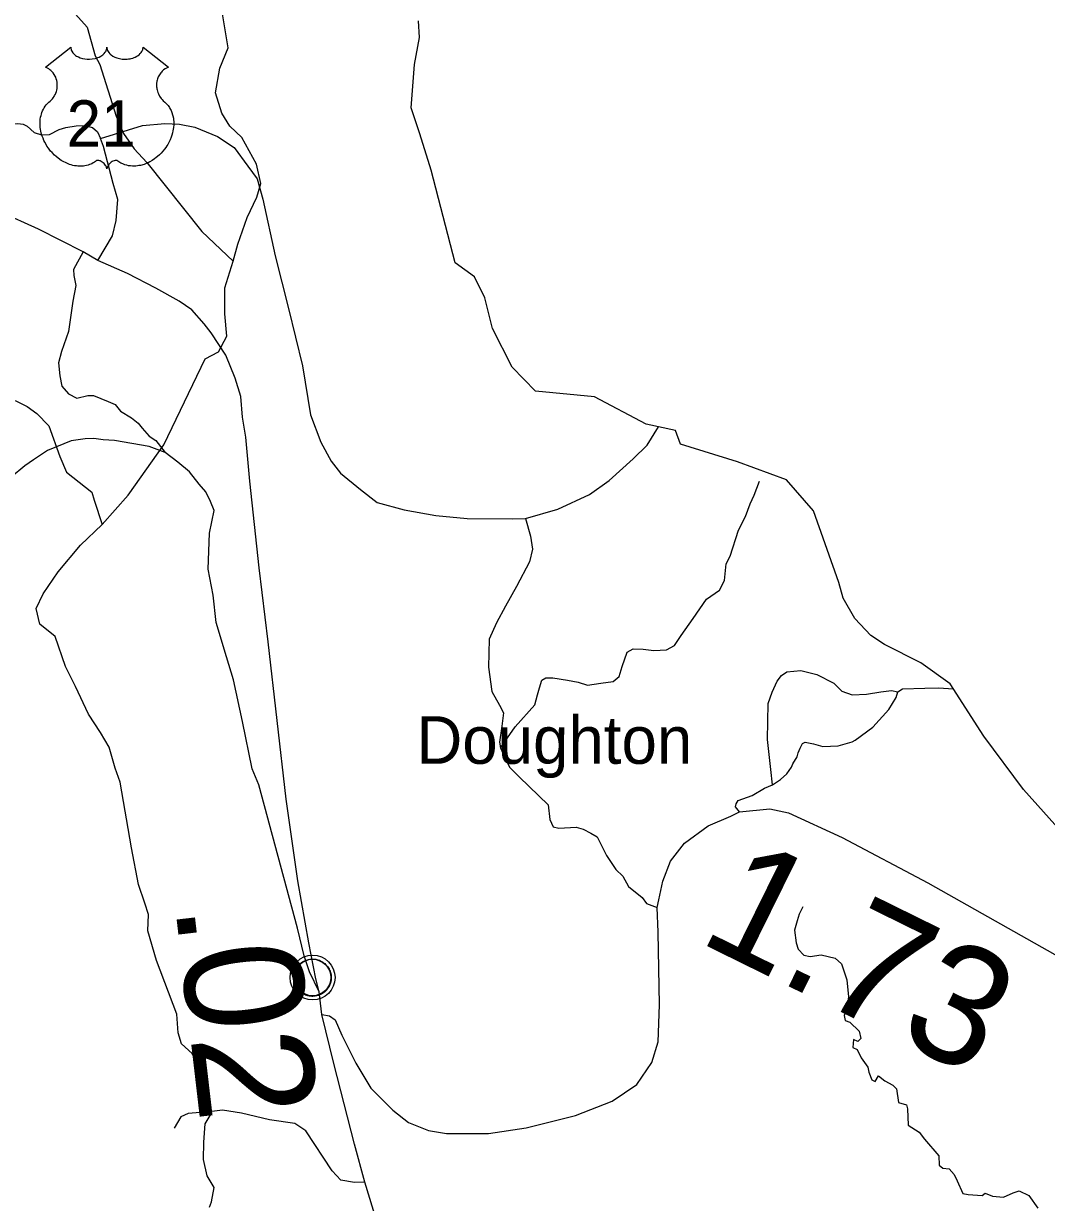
# Model space of a CAD drawing. Extents: x 1248089 to 1457196, y 820910 to 988753.
# Drawn here: x 1422225 to 1426524, y 961120 to 966079 of the extents above; entities that cross this region are included whole.
import ezdxf

# ---------------------------------------------------------------- set-up
doc = ezdxf.new("R2010")
doc.units = 0
for name, color, linetype in [('Exist Boundary Political CountyLine', 7, 'Continuous'), ('Exist Civil Demographics Community CELL', 7, 'Continuous'), ('Exist Civil Demographics Community Label', 7, 'Continuous'), ('Exist Hydrographic Misc Water Feature', 7, 'Continuous'), ('Exist Hydrographic River Shore', 7, 'Continuous'), ('Exist Road Non-System Type 51', 7, 'Continuous'), ('Exist Road Primary US Attributed', 7, 'Continuous'), ('Exist Road Primary US Mileage Hundredths English Label', 7, 'Continuous'), ('Exist Road Primary US Shield Number Label', 7, 'Continuous'), ('Exist Road Secondary Type 51 Attributed', 7, 'Continuous'), ('Prop GRAU CAT1 Cell', 7, 'Continuous'), ('Prop Horizontal Alignment Direction Label', 7, 'Continuous')]:
    doc.layers.add(name, color=color, linetype=linetype)

msp = doc.modelspace()

# ---------------------------------------------------------------- linework, layer by layer
at = {"layer": 'Exist Boundary Political CountyLine'}
msp.add_lwpolyline([(1426595.9, 962669.3), (1426428.3, 962856.9), (1426260.8, 963082.3), (1426119.4, 963301.9), (1425996.1, 963390.8), (1425843.1, 963466.6), (1425786.1, 963505.5), (1425719.1, 963576.6), (1425669.4, 963662.1), (1425652.1, 963728.7), (1425545.1, 964028.9), (1425431.1, 964159.8), (1425226.1, 964235.5), (1424986.1, 964309.9), (1424965.1, 964367.2), (1424842.1, 964394.4), (1424624.1, 964509.2), (1424376.1, 964533.3), (1424278.1, 964633.4), (1424195.1, 964796.7), (1424163.1, 964924.7), (1424120.1, 965013.2), (1424038.1, 965072.5), (1423938.1, 965461.9), (1423890.1, 965615.7), (1423853.1, 965724.6), (1423868.1, 965906.2), (1423888.1, 966019.9), (1423885.1, 966090.7)], dxfattribs=at)
at = {"layer": 'Exist Civil Demographics Community CELL'}
msp.add_lwpolyline([(1423361.8, 962078.7), (1423362.8, 962084.3), (1423364.6, 962090.9), (1423367.5, 962098.1), (1423370.4, 962103.8), (1423373.7, 962109.5), (1423377.5, 962114.7), (1423381.5, 962119), (1423386, 962123.6), (1423391.6, 962128.2), (1423397, 962131.9), (1423401.9, 962134.7), (1423406.9, 962137.2), (1423412.4, 962139.5), (1423418, 962141.3), (1423422.4, 962142.5), (1423427.2, 962143.2), (1423431.3, 962143.9), (1423437.7, 962144.2), (1423442.1, 962144.1), (1423447.8, 962143.8), (1423452.7, 962143.1), (1423457.6, 962142.1), (1423462.6, 962140.7), (1423467.8, 962138.8), (1423474.4, 962135.8), (1423480.7, 962132.3), (1423485.8, 962128.8), (1423490.9, 962124.8), (1423494.2, 962121.6), (1423498.4, 962117.3), (1423502.2, 962112.6), (1423505.3, 962108), (1423508.4, 962103), (1423510.9, 962097.8), (1423512.9, 962092.8), (1423514.5, 962087.8), (1423515.8, 962083.2), (1423516.9, 962077.1), (1423517.5, 962072.4), (1423517.7, 962066.4), (1423517.6, 962060.6), (1423517, 962055), (1423516.1, 962049.5), (1423514.4, 962043.3), (1423512.5, 962037.5), (1423510.2, 962032.4), (1423507.1, 962026.4), (1423503.8, 962021.1), (1423500.3, 962016.4), (1423496.1, 962011.7), (1423490.8, 962006.7), (1423485.8, 962002.6), (1423480.8, 961999.1), (1423476.5, 961996.6), (1423469.7, 961993.4), (1423462.5, 961990.7), (1423456.6, 961989.2), (1423450, 961987.9), (1423445.5, 961987.4), (1423441, 961987.2), (1423435.5, 961987.2), (1423431.2, 961987.6), (1423425.5, 961988.3), (1423419.6, 961989.6), (1423415, 961990.9), (1423409.9, 961992.8), (1423405.3, 961994.8), (1423401.4, 961997), (1423394.6, 962001.1), (1423389, 962005.4), (1423384.1, 962009.9), (1423379.6, 962014.7), (1423376.4, 962018.7), (1423373.4, 962022.9), (1423369.4, 962030), (1423367.6, 962033.5), (1423365.9, 962037.5), (1423363.3, 962045.7), (1423361.8, 962052.8), (1423361.1, 962057.9), (1423360.8, 962064.2), (1423360.7, 962068.9), (1423361.3, 962075.4)], close=True, dxfattribs=at)
for centre, radius in [((1423439.4, 962066.3), 94.3), ((1423439.1, 962066.6), 76.7)]:
    msp.add_circle(centre, radius, dxfattribs=at)
at = {"layer": 'Exist Hydrographic Misc Water Feature'}
for points in [[(1422328.9, 966245.6), (1422491.4, 966064.3), (1422525, 965943.6), (1422544.4, 965907.1), (1422614.2, 965689.7), (1422644.8, 965617), (1422689.5, 965552.1), (1422742.5, 965495), (1422973.1, 965204.4), (1423105.7, 965080.1)], [(1422188.5, 964493.2), (1422240.1, 964468.1), (1422279.7, 964439.4), (1422330.5, 964386.3), (1422376.2, 964257.3), (1422404.9, 964192.7), (1422511.3, 964108.6), (1422521.7, 964074.6), (1422554.9, 963972.6)], [(1425500, 962363.4), (1425484, 962333.1), (1425476.9, 962304.6), (1425464.4, 962265.4), (1425471.5, 962211.9), (1425480.4, 962185.2), (1425503.6, 962160.3), (1425530.3, 962154.9), (1425576.5, 962162.1), (1425635.3, 962147.8), (1425662, 962124.7), (1425685.1, 962057), (1425692.2, 961985.7), (1425685.1, 961930.5), (1425674.4, 961907.3), (1425678, 961886), (1425697.6, 961878.8), (1425736.7, 961841.4), (1425743.9, 961809.4), (1425731.4, 961796.9), (1425713.6, 961805.8), (1425710, 961772), (1425727.8, 961763.1), (1425745.6, 961729.2), (1425774, 961689.1), (1425777.6, 961667.8), (1425790.1, 961635.7), (1425804.3, 961628.6), (1425818.5, 961653.5), (1425845.2, 961632.1), (1425879, 961614.3), (1425893.3, 961598.3), (1425902.2, 961541.3), (1425936, 961530.6), (1425939.6, 961514.6), (1425943.1, 961445.1), (1425989.4, 961416.6), (1426010.8, 961386.3), (1426071.3, 961316.8), (1426072.6, 961276.6), (1426088.6, 961264.2), (1426115.3, 961262.4), (1426136.7, 961237.4), (1426149.1, 961210.7), (1426172.3, 961157.3), (1426195.4, 961153.7), (1426254.1, 961150.2), (1426266.6, 961159.1), (1426296.9, 961146.6), (1426343.1, 961143), (1426384.1, 961160.9), (1426409, 961169.8), (1426449.9, 961150.2), (1426487.3, 961096.7)]]:
    msp.add_lwpolyline(points, dxfattribs=at)
at = {"layer": 'Exist Hydrographic River Shore'}
msp.add_lwpolyline([(1423005.8, 961100), (1423014.7, 961123.1), (1423025.4, 961183.7), (1422996.9, 961231.8), (1422980.9, 961301.2), (1422982.7, 961374.3), (1422988, 961450.9), (1423013, 961493.6), (1423005.8, 961573.8), (1422961.3, 961700.3), (1422932.9, 961746.6), (1422888.4, 961787.5), (1422874.6, 961834.1), (1422869.3, 961912.4), (1422783.8, 962138.7), (1422746.5, 962263.4), (1422750, 962331), (1422734, 962379.1), (1422707.3, 962457.5), (1422678.8, 962612.5), (1422630.9, 962888.6), (1422609.6, 962947.4), (1422584.6, 963034.7), (1422547.3, 963097), (1422497.4, 963173.6), (1422442.3, 963291.2), (1422401.3, 963374.9), (1422356.8, 963501.4), (1422293.3, 963552.2), (1422277.3, 963618.1), (1422307.5, 963680.4), (1422369.8, 963773.1), (1422464.2, 963885.3), (1422554.9, 963972.6), (1422663.5, 964095.5), (1422814.1, 964306.7), (1422988.2, 964668.6), (1423043.4, 964698.9), (1423079, 964764.8), (1423070.1, 964857.4), (1423070.1, 964967.9), (1423105.7, 965080.1), (1423125.3, 965151.3), (1423164.5, 965263.6), (1423205.4, 965349.1), (1423221.4, 965406.1), (1423203.6, 965488), (1423141.3, 965600.2), (1423091.6, 965647.2), (1423057.8, 965702.4), (1423031.1, 965787.9), (1423048.9, 965891.3), (1423084.5, 965976.8), (1423061.3, 966119.3)], dxfattribs=at)
at = {"layer": 'Exist Road Non-System Type 51'}
for points in [[(1421709, 966082), (1421789.2, 966022.9), (1421881.5, 965940.2), (1421923.6, 965900.7), (1421971.9, 965845), (1422012, 965793.3), (1422077.1, 965708), (1422103.6, 965682.8), (1422136.2, 965664.5), (1422164.1, 965657), (1422200.1, 965658.3), (1422223.2, 965655.6), (1422240.2, 965648.1), (1422269.5, 965620.9), (1422300.1, 965611.4), (1422333.4, 965612.8), (1422373.7, 965633.4), (1422401.6, 965642.2), (1422445.1, 965648.4), (1422482.5, 965649.7), (1422514.4, 965641.5), (1422534.8, 965623.2), (1422547.6, 965595.9)], [(1422547.6, 965595.9), (1422725, 965650.4), (1422818.2, 965658), (1422879.3, 965656.5), (1422945, 965642.7), (1423039.7, 965604.5), (1423110, 965557.1), (1423166.5, 965479.1), (1423206.2, 965425.6), (1423230.7, 965340), (1423282, 965102.1), (1423338.5, 964880.4), (1423396.4, 964639.4), (1423430, 964433), (1423474.1, 964317.7), (1423516.9, 964238.2), (1423556.6, 964187.7), (1423640.7, 964118.9), (1423710.9, 964063.9), (1423824, 964033.3), (1423956.9, 964010.3), (1424089.6, 963997), (1424279, 963995.5), (1424334, 963997), (1424470, 964036.7), (1424602.9, 964097.9), (1424685.5, 964157.5), (1424787.2, 964247.5), (1424845.2, 964305.6), (1424892.8, 964383.2)], [(1422537, 965082.2), (1422598, 965186.1), (1422613.3, 965250.3), (1422620.9, 965339), (1422601.1, 965406.3), (1422559.8, 965562.2), (1422547.6, 965595.9)], [(1422474.4, 965118.9), (1422434.7, 965044), (1422436.2, 965019.5), (1422443.8, 964976.7), (1422431.6, 964911), (1422413.3, 964784.1), (1422384.3, 964699.5), (1422370.6, 964652.1), (1422376.7, 964597.1), (1422385.8, 964554.3), (1422413.3, 964522.2), (1422448.5, 964503.8), (1422494.3, 964514.5), (1422518.8, 964514.5), (1422579.9, 964490), (1422608.9, 964476.3), (1422631.8, 964448.8), (1422677.7, 964421.2), (1422706.7, 964398.3), (1422723.5, 964376.9), (1422752.5, 964343.3), (1422780, 964324.9), (1422819.1, 964274.4)], [(1424229.4, 963032.6), (1424290.4, 963121), (1424372.9, 963212.8), (1424385.1, 963255.6), (1424392.8, 963284.6), (1424403.5, 963316.7), (1424420.3, 963327.4), (1424449.3, 963327.4), (1424510.4, 963316.7), (1424556.3, 963309.1), (1424594.5, 963296.8), (1424651, 963304.5), (1424702.9, 963312.1), (1424727.4, 963332), (1424741.1, 963374.8), (1424761, 963434.5), (1424786.7, 963449.2), (1424829.5, 963447.6), (1424873.8, 963441.5), (1424927.2, 963444.6), (1424960.8, 963462.9), (1424988.3, 963505.7), (1425038.8, 963576.1), (1425095.3, 963658.6), (1425150.3, 963695.3), (1425170.2, 963736.6), (1425173.2, 963764.1), (1425177.8, 963806.9), (1425194.6, 963839), (1425229.8, 963947.6), (1425258.8, 964005.7), (1425278.6, 964059.2), (1425295.4, 964095.9), (1425318.4, 964154)], [(1424334, 963997), (1424354.8, 963923.4), (1424363.9, 963868.3), (1424351.7, 963814.8), (1424296.7, 963710.8), (1424250.9, 963628.3), (1424212.7, 963557.9), (1424182.1, 963489.1), (1424179.1, 963371.4), (1424192.8, 963269), (1424224.8, 963211.5), (1424241.6, 963179.4), (1424235.5, 963124.4), (1424224.8, 963057.1), (1424229.4, 963032.6), (1424235.5, 963020.4), (1424267.6, 962951.6), (1424308.8, 962908.8), (1424429.5, 962793.1), (1424436.1, 962731.3), (1424451.3, 962700.8), (1424474.3, 962694.6), (1424547.6, 962699.2), (1424576.6, 962690.1), (1424608.7, 962673.2), (1424636.2, 962658), (1424674.4, 962580), (1424714.1, 962520.3), (1424743.2, 962492.8), (1424767.6, 962450), (1424824.1, 962402.6), (1424842.5, 962378.1), (1424888.3, 962361.3)], [(1425372.5, 962876.7), (1425365.4, 962940.9), (1425351.2, 963067.3), (1425354.7, 963218.7), (1425370.8, 963266.8), (1425392.1, 963313.1), (1425409.9, 963336.3), (1425433.1, 963352.3), (1425491.8, 963357.7), (1425559.4, 963341.6), (1425630.6, 963304.2), (1425664.5, 963270.4), (1425707.2, 963256.1), (1425767.7, 963257.9), (1425828.2, 963268.6), (1425872.7, 963274), (1425899.4, 963268.6)], [(1425233.7, 962762.7), (1425217.7, 962784.1), (1425219.5, 962796.6), (1425228.4, 962810.8), (1425287.1, 962832.2), (1425338.7, 962862.5), (1425372.5, 962876.7), (1425406.4, 962899.9), (1425433.1, 962923), (1425452.6, 962951.5), (1425458, 962965.8), (1425475.8, 962994.3), (1425481.1, 963012.1), (1425488.2, 963031.7), (1425498.9, 963051.3), (1425509.6, 963056.6), (1425545.2, 963049.5), (1425584.4, 963038.8), (1425648.4, 963040.6), (1425707.2, 963058.4), (1425719.6, 963065.5), (1425794.4, 963119), (1425862, 963193.8), (1425892.3, 963243.7), (1425899.4, 963268.6), (1425919, 963281.1), (1426013.3, 963282.9), (1426070.3, 963284.6), (1426132.9, 963281)], [(1423658.3, 961205.3), (1423615.5, 961203.8), (1423557.5, 961214.5), (1423522.3, 961252.7), (1423410.8, 961420.9), (1423364.9, 961453), (1423258, 961468.3), (1423140.4, 961495.8), (1423060.9, 961508), (1423027.3, 961505), (1422966.2, 961498.9), (1422915.8, 961494.3), (1422885.2, 961480.5), (1422857.7, 961433.1)]]:
    msp.add_lwpolyline(points, dxfattribs=at)
at = {"layer": 'Exist Road Primary US Attributed'}
for points in [[(1423467.3, 962006.9), (1423453, 962060.9), (1423423.4, 962212.9), (1423377.1, 962472.9), (1423328.8, 962817), (1423253, 963478.2), (1423215.1, 963790), (1423175.9, 964153.6), (1423158.1, 964340), (1423144.1, 964423.7), (1423138.2, 964510.3), (1423114.4, 964587.5), (1423075.3, 964684.9), (1423012.4, 964777.5), (1422984.2, 964815.6), (1422931.1, 964874.8), (1422878, 964911.9), (1422780.6, 964966.2), (1422660.9, 965028), (1422537, 965082.2), (1422474.4, 965118.9), (1422287.4, 965214.4), (1422124.9, 965286.8)], [(1423478.6, 961910.4), (1423467.3, 962006.9)], [(1424293.9, 959455.9), (1424235.2, 959612.5), (1424107.9, 959938.3), (1423907.2, 960443.7), (1423793.3, 960765.9), (1423658.3, 961205.3), (1423615.7, 961366), (1423528.8, 961704.3), (1423478.6, 961910.4)]]:
    msp.add_lwpolyline(points, dxfattribs=at)
at = {"layer": 'Exist Road Secondary Type 51 Attributed'}
for points in [[(1423467.3, 962006.9), (1423426.1, 962089.7), (1423403.4, 962158.2), (1423375.7, 962274.7), (1423213.4, 962876.3), (1423185.7, 962944.1), (1423144.5, 963142.9), (1423106.3, 963318.7), (1423077.2, 963415.1), (1423033.9, 963559.9), (1423022, 963674.2), (1423000.9, 963784.3), (1423005.5, 963935), (1423025.6, 964030.8), (1423010.2, 964069.4), (1422991, 964109.8), (1422962.7, 964141.4), (1422921.5, 964193.4), (1422872.6, 964234.7), (1422819.1, 964274.4), (1422751.9, 964300.4), (1422606.7, 964325.4), (1422558.7, 964328.3), (1422519.7, 964334.1), (1422483, 964332.5), (1422424.9, 964323.4), (1422325.6, 964283.6), (1422265.7, 964243.7), (1422229.2, 964218.3), (1422171.9, 964171.7)], [(1423478.6, 961910.4), (1423510.8, 961905.2), (1423533.9, 961887.9), (1423562.8, 961824.3), (1423620.6, 961705.7), (1423684.1, 961601.7), (1423776.6, 961509.2), (1423843, 961457.1), (1423926.8, 961422.4), (1424001.9, 961410.9), (1424178.1, 961410.9), (1424336.9, 961434), (1424544.9, 961486), (1424698, 961546.7), (1424802, 961616.1), (1424865.5, 961708.6), (1424891.5, 961795.4), (1424897.3, 961951.5), (1424891.5, 962257.9), (1424888.3, 962361.3), (1424894.4, 962393.8), (1424911.7, 962471.8), (1424943.5, 962555.7), (1425003.3, 962632), (1425101.5, 962704.3), (1425196.8, 962744.7), (1425233.7, 962762.7), (1425361.5, 962776.5), (1425439.5, 962759.2), (1425664.8, 962655.1), (1426025.8, 962464.3), (1426668.5, 962101.6)]]:
    msp.add_lwpolyline(points, dxfattribs=at)
at = {"layer": 'Prop Horizontal Alignment Direction Label'}
msp.add_lwpolyline([(1422422.6, 965979.9), (1422422.9, 965975.5), (1422424, 965970.3), (1422424.8, 965967.6), (1422427.2, 965962.5), (1422431.3, 965956.4), (1422436.9, 965950.4), (1422443.2, 965945.2), (1422447.5, 965942.4), (1422454.7, 965938.5), (1422463, 965935.1), (1422472.1, 965932.4), (1422481.5, 965930.6), (1422491.7, 965929.4), (1422501.8, 965929.2), (1422512.7, 965930.1), (1422524.8, 965932.4), (1422530.4, 965933.8), (1422536.6, 965936), (1422542.4, 965938.3), (1422548.7, 965941.7), (1422553.8, 965945), (1422557.8, 965947.9), (1422563.4, 965953.3), (1422567.9, 965958.9), (1422569.8, 965962), (1422571.4, 965965), (1422573.6, 965971.4), (1422574.3, 965974.3), (1422574.7, 965980.1), (1422575.1, 965975.2), (1422575.6, 965972.1), (1422576.4, 965969.1), (1422577.7, 965965.9), (1422579.9, 965961.4), (1422582.4, 965957.6), (1422587.2, 965952), (1422590.1, 965949.3), (1422592.8, 965947.1), (1422600, 965942.1), (1422608.5, 965937.8), (1422612.6, 965936), (1422616.9, 965934.5), (1422622.3, 965932.9), (1422627.9, 965931.6), (1422633.4, 965930.6), (1422639.1, 965929.8), (1422644.8, 965929.4), (1422649.5, 965929.2), (1422655.3, 965929.3), (1422660.6, 965929.6), (1422666.1, 965930.2), (1422672.1, 965931.2), (1422677, 965932.3), (1422683.4, 965934), (1422689.1, 965936.1), (1422694.2, 965938.3), (1422700.8, 965941.7), (1422706.1, 965945.1), (1422710, 965948.2), (1422714.7, 965952.5), (1422719.1, 965957.6), (1422721.7, 965961.3), (1422723.5, 965965.1), (1422725.2, 965969.1), (1422726.2, 965973.4), (1422726.7, 965977.1), (1422726.8, 965980.3), (1422833.1, 965895.6), (1422830.6, 965894.6), (1422824.8, 965891.8), (1422820.2, 965889.1), (1422812.9, 965884), (1422809.8, 965881.1), (1422806.6, 965878.2), (1422803.8, 965875), (1422801.2, 965872.1), (1422798.1, 965867.8), (1422795.4, 965863.5), (1422792.7, 965858.8), (1422790.7, 965854.8), (1422787.4, 965846.2), (1422785.9, 965840.8), (1422784.9, 965836.2), (1422783.6, 965826.7), (1422783.3, 965822.2), (1422783.3, 965817.8), (1422783.5, 965813.1), (1422784, 965808.5), (1422784.8, 965803.8), (1422785.5, 965799.7), (1422786.9, 965794.6), (1422788.7, 965788.7), (1422791.1, 965783), (1422795.9, 965773.7), (1422802.2, 965764.3), (1422806.6, 965759.1), (1422811, 965754.5), (1422817.6, 965749), (1422821.1, 965745.9), (1422825.2, 965741.8), (1422831.9, 965734.1), (1422834.6, 965730.4), (1422837.3, 965726.3), (1422839.8, 965722.1), (1422842.3, 965717.6), (1422844.3, 965713.6), (1422848.1, 965704.5), (1422850.8, 965695.7), (1422852, 965691), (1422854, 965680.6), (1422854.8, 965675.5), (1422855.6, 965665.3), (1422855.6, 965653), (1422854.7, 965641.3), (1422852.5, 965627.7), (1422850.7, 965619.5), (1422847.9, 965610), (1422845.2, 965601.8), (1422840.3, 965589.7), (1422836, 965580.9), (1422830.4, 965570.6), (1422826.6, 965564.4), (1422822.1, 965557.7), (1422816.6, 965550.1), (1422810, 965541.9), (1422802.2, 965533.3), (1422795.8, 965526.9), (1422787.6, 965519.5), (1422782.5, 965515.4), (1422775.4, 965510), (1422765.6, 965503.5), (1422755.9, 965497.9), (1422747.7, 965493.7), (1422740.4, 965490.5), (1422731, 965486.9), (1422715.3, 965482.6), (1422709.6, 965481.4), (1422702.8, 965480.4), (1422696.5, 965479.8), (1422690.3, 965479.4), (1422682.1, 965479.4), (1422673.8, 965480), (1422666, 965481.2), (1422657.9, 965482.9), (1422649.5, 965485.4), (1422641.8, 965488.4), (1422634, 965492.2), (1422620.8, 965500.5), (1422617.1, 965502.5), (1422614.9, 965503.1), (1422609.8, 965503.3), (1422605.1, 965502.3), (1422600.2, 965500.4), (1422597.2, 965498.8), (1422593.3, 965496.2), (1422590.3, 965493.9), (1422586.6, 965490.4), (1422584.1, 965487.5), (1422582.2, 965485.2), (1422578.5, 965479.4), (1422577.2, 965476.6), (1422575.8, 965473.1), (1422574.6, 965467.8), (1422572.9, 965474.4), (1422571, 965478.8), (1422568.7, 965482.6), (1422566.4, 965485.9), (1422562.7, 965490.2), (1422559.3, 965493.4), (1422555.3, 965496.7), (1422551.1, 965499.3), (1422547.6, 965501), (1422544.5, 965502.2), (1422540.7, 965503.1), (1422537.5, 965503.4), (1422535, 965503.3), (1422531.4, 965502.5), (1422526.6, 965499.1), (1422522.1, 965495.9), (1422517.1, 965492.8), (1422511.2, 965489.7), (1422506.9, 965487.7), (1422501.7, 965485.7), (1422495.7, 965483.7), (1422489.2, 965482), (1422482.4, 965480.7), (1422476.5, 965479.7), (1422470.2, 965479.2), (1422464.5, 965479), (1422458.5, 965479), (1422453, 965479.5), (1422446.5, 965480), (1422438.5, 965481.2), (1422431.8, 965482.7), (1422424.8, 965484.6), (1422417.6, 965486.9), (1422409.8, 965489.8), (1422400.2, 965494), (1422393.4, 965497.5), (1422382.8, 965503.6), (1422370.4, 965512.2), (1422361, 965519.8), (1422354.2, 965526), (1422344.1, 965536.3), (1422338.1, 965543), (1422328.8, 965555.1), (1422322.8, 965563.8), (1422319, 965570.2), (1422313.3, 965580.5), (1422310.2, 965587), (1422306.2, 965596.4), (1422303, 965605), (1422300.4, 965613.2), (1422299, 965618.4), (1422297, 965627.5), (1422295.8, 965634), (1422294.6, 965642.8), (1422293.9, 965652.2), (1422293.8, 965660.8), (1422294, 965667.9), (1422294.8, 965676.3), (1422296.2, 965685.1), (1422297.9, 965692.7), (1422299.5, 965698.2), (1422301.7, 965704.9), (1422304.7, 965712.2), (1422308.2, 965719.2), (1422311.6, 965725.1), (1422315.8, 965731.4), (1422319.9, 965736.7), (1422325.4, 965742.6), (1422331, 965748), (1422336.2, 965752.2), (1422342.3, 965758.2), (1422345.5, 965761.9), (1422349.4, 965767), (1422352.5, 965771.7), (1422354.9, 965775.9), (1422358.1, 965782.1), (1422360.1, 965786.7), (1422362.5, 965793.9), (1422363.8, 965798.9), (1422365, 965805.4), (1422365.8, 965811.5), (1422366.2, 965819.1), (1422366, 965825.4), (1422365.1, 965832.7), (1422363.8, 965839.7), (1422362.1, 965845.9), (1422359.5, 965852.9), (1422357, 965858.1), (1422353, 965865.1), (1422348.4, 965871.5), (1422343.8, 965876.8), (1422339.1, 965881.5), (1422334.5, 965885), (1422330.2, 965888.1), (1422324.8, 965891.4), (1422319.6, 965893.9), (1422316.4, 965895.3)], close=True, dxfattribs=at)

# ---------------------------------------------------------------- texts
at = {"layer": 'Exist Civil Demographics Community Label'}
msp.add_text('Doughton', height=200, dxfattribs=at).set_placement((1423875.5, 962965.5))
at = {"layer": 'Exist Road Primary US Mileage Hundredths English Label'}
msp.add_text('.02', height=500, rotation=276.665, dxfattribs=at).set_placement((1422860.8, 962370.9))
at = {"layer": 'Exist Road Primary US Shield Number Label'}
msp.add_text('21', height=195, dxfattribs=at).set_placement((1422405.5, 965561.2))
at = {"layer": 'Prop GRAU CAT1 Cell'}
msp.add_text('1.73', height=500, rotation=333.7617, dxfattribs=at).set_placement((1425052.2, 962220.9))

doc.saveas('drawing.dxf')
